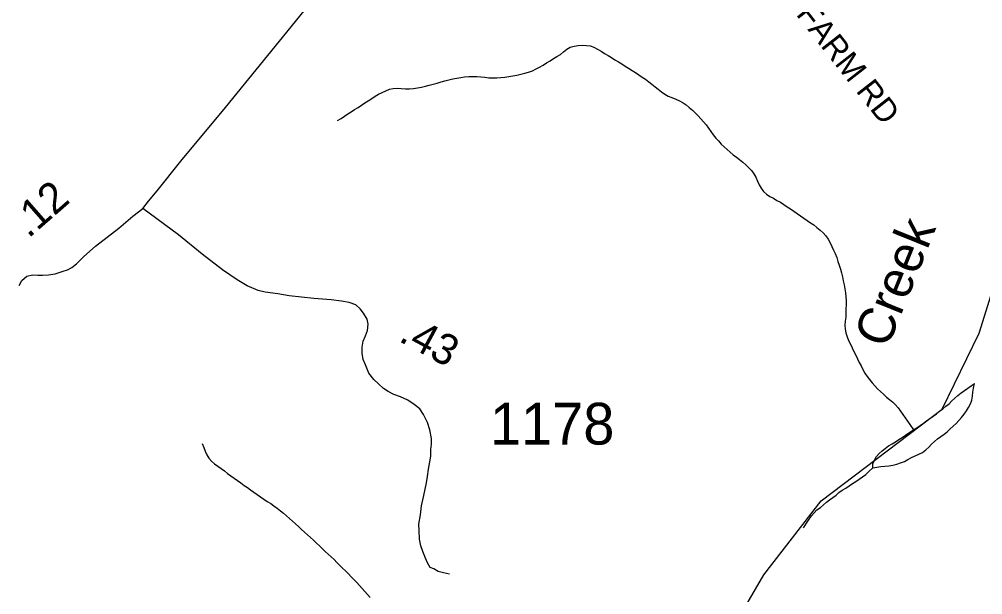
# Model space of a CAD drawing. Extents: x 1950930 to 2061844, y 904556 to 1017002.
# Drawn here: x 1963540 to 1967458, y 956101 to 958442 of the extents above; entities that cross this region are included whole.
import ezdxf

# ---------------------------------------------------------------- set-up
doc = ezdxf.new("R2010")
doc.units = 0
for name, color, linetype in [('Exist Hydrographic Creek Single Shore', 7, 'Continuous'), ('Exist Hydrographic Creek Single Shore Label', 7, 'Continuous'), ('Exist Hydrographic Misc Water Feature', 7, 'Continuous'), ('Exist Road Non-System Type 51 Label', 7, 'Continuous'), ('Exist Road Primary US Structure Standard Bridge CELL', 7, 'Continuous'), ('Exist Road Secondary Type 20 Attributed', 7, 'Continuous'), ('Exist Road Secondary Type 41 Attributed', 7, 'Continuous'), ('Exist Road Secondary Type 51 Number Label', 7, 'Continuous')]:
    doc.layers.add(name, color=color, linetype=linetype)

msp = doc.modelspace()

# ---------------------------------------------------------------- linework, layer by layer
at = {"layer": 'Exist Hydrographic Creek Single Shore'}
msp.add_lwpolyline([(1966460.4, 955495.5), (1966408.3, 955614.8), (1966400.3, 955808.5), (1966442.3, 955965.3), (1966567.4, 956182.6), (1966801.4, 956483), (1967293.3, 956856.8), (1967443.4, 957165.5), (1967492, 957320.9)], dxfattribs=at)
at = {"layer": 'Exist Hydrographic Misc Water Feature'}
for points in [[(1964834.9, 958030.2), (1964848.6, 958038.9), (1964862.4, 958048.5), (1964876.1, 958057.2), (1964889.9, 958066), (1964903.8, 958074.7), (1964917.7, 958083.4), (1964931.5, 958092.2), (1964945.4, 958101.8), (1964959.4, 958110.5), (1964973.3, 958120), (1964987.3, 958128.7), (1965001.6, 958137.5), (1965016, 958144.6), (1965030.3, 958151.7), (1965045.1, 958157.9), (1965060.9, 958160.9), (1965077.1, 958161.4), (1965093.7, 958160.2), (1965110.5, 958159), (1965127.1, 958158.7), (1965143.3, 958160), (1965159.7, 958163), (1965175.9, 958165.8), (1965191.7, 958169.6), (1965207.7, 958174.2), (1965223.5, 958178), (1965239.5, 958182.7), (1965255.5, 958187.2), (1965271.2, 958191.1), (1965287.2, 958195.6), (1965303, 958199.4), (1965319, 958202.3), (1965335.2, 958205.3), (1965351.4, 958207.4), (1965367.8, 958208.7), (1965384.2, 958209.2), (1965400.6, 958208.8), (1965417, 958207.7), (1965433.7, 958206.5), (1965450.1, 958204.5), (1965466.5, 958203.4), (1965482.5, 958203.9), (1965498.9, 958205.1), (1965515.3, 958207.3), (1965531.7, 958209.4), (1965547.9, 958211.6), (1965564.1, 958214.4), (1965580.3, 958218.2), (1965596.1, 958222.8), (1965611.6, 958227.5), (1965626.8, 958232.9), (1965641.6, 958240), (1965656.1, 958247.9), (1965670.5, 958255.8), (1965684.6, 958264.5), (1965698.6, 958273.3), (1965712.7, 958282), (1965726.7, 958290.7), (1965740.6, 958299.4), (1965753.9, 958309.8), (1965767.1, 958320.2), (1965780.8, 958328.1), (1965796.2, 958332.7), (1965812.4, 958335.7), (1965829.6, 958337.1), (1965846.2, 958335.8), (1965862.2, 958333.9), (1965877.2, 958328.6), (1965891.9, 958321), (1965906.3, 958312.4), (1965920.4, 958303.1), (1965934.6, 958295.4), (1965948.7, 958286.9), (1965962.7, 958277.7), (1965976.4, 958269.2), (1965990.4, 958260.7), (1966004.1, 958251.3), (1966018, 958242.8), (1966032.2, 958234.3), (1966046.1, 958225.8), (1966059.7, 958216.5), (1966073.4, 958207.3), (1966086.5, 958197.9), (1966099.7, 958187.9), (1966112.6, 958177.7), (1966125.5, 958167.6), (1966138.4, 958157.4), (1966151.7, 958147.3), (1966165.1, 958138.1), (1966179, 958129.5), (1966194.2, 958123.5), (1966209.6, 958117.4), (1966224.9, 958110.6), (1966239.3, 958102.9), (1966252.4, 958093.6), (1966264.9, 958083.4), (1966277.4, 958072.5), (1966288.9, 958060.9), (1966300.4, 958049.1)], [(1966300.4, 958049.1), (1966311.7, 958036.6), (1966322.8, 958024.9), (1966333.2, 958012.4), (1966343.1, 957999), (1966352.7, 957985.6), (1966362.5, 957972.4), (1966372.6, 957959), (1966383.2, 957947.3), (1966394.7, 957934.7), (1966406.4, 957923.9), (1966418.3, 957912.2), (1966430.6, 957901.2), (1966443.3, 957891.1), (1966456.5, 957880.9), (1966469.6, 957871.7), (1966482.1, 957860.7), (1966494.2, 957849.9), (1966506.3, 957838.1), (1966517.6, 957826.4), (1966527.8, 957813.9), (1966535.6, 957799.7), (1966541.8, 957784), (1966548.7, 957769.2), (1966557.1, 957755), (1966567, 957741.7), (1966579.1, 957730.7), (1966592.6, 957721.5), (1966606.8, 957713.8), (1966621.1, 957705.3), (1966635.9, 957697.6), (1966649.8, 957689.1), (1966663.3, 957679.8), (1966676.7, 957670.4), (1966690.2, 957661.1), (1966703.7, 957651.9), (1966717.3, 957642.5), (1966731, 957633.2), (1966744.8, 957624), (1966758.3, 957614.7), (1966771.4, 957605.3), (1966784.1, 957595.2), (1966797, 957584.3), (1966809.1, 957573.3), (1966820.2, 957560.8), (1966829.4, 957547.5), (1966837.4, 957533.4), (1966844.8, 957518.5), (1966851.8, 957503.5), (1966858.4, 957488.7), (1966864.3, 957473), (1966869.4, 957457.3), (1966874.6, 957442.4), (1966879.1, 957425.9), (1966883.4, 957410.2), (1966887.3, 957394.5), (1966891, 957378), (1966894, 957362.3), (1966897.1, 957345.9), (1966899.6, 957329.4), (1966901.6, 957313.8), (1966902.2, 957297.3), (1966902.2, 957281), (1966901.6, 957264.5), (1966901.2, 957248.2), (1966900.8, 957231), (1966899.2, 957214.6), (1966897.7, 957198.2), (1966898.3, 957181.8), (1966901.6, 957166.1), (1966906.7, 957150.4), (1966912.7, 957135.6), (1966919.9, 957120.6), (1966927.3, 957105.7), (1966934.4, 957090.9), (1966941.4, 957075.9), (1966948.6, 957060.9), (1966955.8, 957046), (1966963.3, 957031.9), (1966971.1, 957017), (1966979.3, 957002.9), (1966987.9, 956989.6), (1966997.8, 956976.2), (1967008.5, 956963.7), (1967019.5, 956951.2), (1967030.6, 956939.5), (1967042.5, 956927.7), (1967054.4, 956916.8), (1967066.3, 956905.1), (1967079, 956895), (1967092.1, 956884.9), (1967104, 956873.9), (1967114.5, 956861.4), (1967124.1, 956848.1), (1967133.7, 956834.8), (1967143, 956820.6), (1967152.2, 956807.3), (1967161.6, 956794), (1967176, 956771.6)], [(1967011.3, 956618.2), (1967027.7, 956620.4), (1967044.1, 956622.5), (1967060.5, 956623.8), (1967076.7, 956625.9), (1967092.9, 956628.9), (1967108.9, 956631.8), (1967124.3, 956637.3), (1967139.3, 956643.5), (1967154, 956651.3), (1967168.6, 956659.3), (1967183.4, 956666.4), (1967198.1, 956673.5), (1967213.1, 956680.5), (1967226.4, 956690.1), (1967238.3, 956701.4), (1967249.6, 956713.5), (1967261.3, 956724.6), (1967274, 956735.1), (1967287.3, 956744.6), (1967300.9, 956754.2), (1967313.4, 956764.6), (1967325.5, 956775.8), (1967337.6, 956787.1), (1967349.5, 956798.3), (1967360.7, 956810.3), (1967371.4, 956822.5), (1967381.9, 956835.4), (1967391.9, 956849.1), (1967400.7, 956862.8), (1967408.1, 956877.5), (1967413.2, 956892.2), (1967416.1, 956908.5), (1967418.4, 956924.9), (1967420.6, 956941.3), (1967424.1, 956960.8)], [(1967176, 956771.6), (1967189.9, 956780.3), (1967203, 956789.8), (1967216.6, 956799.5), (1967229.9, 956809), (1967243.2, 956818.5), (1967256.4, 956828.1), (1967269.7, 956837.7), (1967282.8, 956848.1), (1967295.7, 956857.7), (1967308.6, 956868.1), (1967321, 956878.5), (1967333, 956889.7), (1967344.9, 956901), (1967357.2, 956912.1), (1967370, 956922.6), (1967383.5, 956932.1), (1967396.8, 956941), (1967410.4, 956951.3), (1967424.1, 956960.8)], [(1967011.3, 956618.2), (1967011.3, 956633.8), (1967017.5, 956649.3), (1967025.9, 956663.8), (1967036.5, 956676), (1967048.6, 956687.2), (1967061.8, 956696.8), (1967075.5, 956706.4), (1967089.2, 956715.1), (1967103.2, 956723.8), (1967117.1, 956732.5), (1967130.9, 956741.3), (1967144.6, 956750.9), (1967157.9, 956759.6), (1967176, 956771.6)], [(1964284.3, 956716.4), (1964290.3, 956700.7), (1964295.8, 956685.1), (1964302.4, 956670.2), (1964311.2, 956656.9), (1964322.1, 956645.1), (1964334.6, 956634.1), (1964347.7, 956624.1), (1964361.2, 956614.7), (1964374.6, 956604.7), (1964387.7, 956594.5), (1964400.8, 956585.2), (1964414.3, 956575), (1964427.5, 956565.7), (1964441, 956556.5), (1964454.3, 956546.3), (1964467.7, 956537.1), (1964481, 956527.8), (1964494.5, 956518.4), (1964508, 956509.1), (1964521.6, 956499.8), (1964535.1, 956490.5), (1964548.9, 956481.2), (1964562.6, 956471.9), (1964575.7, 956462.7), (1964588.8, 956453.3), (1964602, 956443.2), (1964614.7, 956433), (1964627.2, 956422.2), (1964639.5, 956411.3), (1964652, 956400.3), (1964663.9, 956389.4), (1964676, 956378.5), (1964688.1, 956366.7), (1964700.2, 956355.8), (1964712.3, 956345), (1964724.2, 956334), (1964736.5, 956323), (1964748.6, 956311.3), (1964760.5, 956300.5), (1964772.6, 956289.5), (1964784.5, 956277.8), (1964796.3, 956266.8), (1964808.2, 956255.2), (1964820.1, 956244.3), (1964831.8, 956232.5), (1964843.3, 956220.7), (1964855.2, 956209.8), (1964866.7, 956198.2), (1964878.4, 956186.5), (1964889.9, 956174.7), (1964901.3, 956163), (1964912.6, 956151.3), (1964923.7, 956138.7), (1964934.8, 956127), (1964945.8, 956114.4), (1964956.5, 956102), (1964966.5, 956089.5)], [(1966729, 956373), (1966747, 956400.5), (1966761.6, 956422.4), (1966772.6, 956434.5), (1966783.7, 956446.6), (1966797.9, 956456.1), (1966810, 956466.5), (1966822.5, 956477.7), (1966835.2, 956487.3), (1966848.3, 956496.8), (1966861.8, 956506.5), (1966873.3, 956517.7), (1966887.1, 956526.4), (1966901, 956535.2), (1966914.9, 956544.7), (1966928.5, 956553.5), (1966942.2, 956562.2), (1966955.8, 956571.8), (1966969.3, 956580.6), (1966982.6, 956590.9), (1966994.7, 956602.2), (1967011.3, 956618.2)]]:
    msp.add_lwpolyline(points, dxfattribs=at)
at = {"layer": 'Exist Road Secondary Type 20 Attributed'}
msp.add_lwpolyline([(1965289.8, 956184.5), (1965265.9, 956190.8), (1965243.8, 956196.5), (1965225.8, 956206.4), (1965211.7, 956212.5), (1965199.7, 956230.6), (1965191.7, 956250.6), (1965181.8, 956276.6), (1965173.7, 956300.5), (1965167.7, 956326.9), (1965165.8, 956362.5), (1965165.7, 956388.5), (1965171.9, 956426.6), (1965175.9, 956462.6), (1965185.9, 956504.6), (1965195.8, 956556.6), (1965200, 956582.5), (1965204, 956612.4), (1965210.2, 956642.3), (1965213.9, 956664.4), (1965214, 956692.5), (1965215.9, 956714.4), (1965216, 956736.4), (1965210.1, 956772.6), (1965200.1, 956802.6), (1965184, 956834.5), (1965168.8, 956857.2), (1965146.2, 956875.5), (1965120.2, 956892.5), (1965090, 956906.5), (1965064, 956916.4), (1965040.3, 956928.7), (1965021.5, 956940.7), (1965000.7, 956958.8), (1964982.1, 956976.6), (1964962.2, 957002.6), (1964948.1, 957036.5), (1964938.1, 957058.5), (1964934.3, 957084.6), (1964934.2, 957108.6), (1964938.7, 957132.5), (1964948.1, 957154.5), (1964956.2, 957176.6), (1964959.3, 957201.3), (1964954.3, 957222.6), (1964940.2, 957246.5), (1964926.4, 957264.4), (1964908.3, 957280.6), (1964882.3, 957290.5), (1964850.8, 957295), (1964808.3, 957300.7), (1964738.4, 957306.5), (1964638.4, 957316.6), (1964592.3, 957324.8), (1964540.3, 957332.6), (1964512.4, 957339.4), (1964467.6, 957358.1), (1964426.3, 957382.8), (1964366.3, 957422.7), (1964284.4, 957486.8), (1964188.4, 957564.8), (1964042.6, 957672.9)], dxfattribs=at)
at = {"layer": 'Exist Road Secondary Type 41 Attributed'}
for points in [[(1964042.6, 957672.9), (1964065.6, 957702), (1964100.5, 957744.9), (1964196.6, 957864.7), (1964378.8, 958082.6), (1964598.8, 958352.6), (1964805, 958608.4), (1965035, 958886.3), (1965257.2, 959150.2), (1965557.4, 959494.1)], [(1963540.3, 957359.1), (1963550.7, 957379.1), (1963570.5, 957396.9), (1963594.2, 957402.2), (1963615.8, 957401.8), (1963635.4, 957401.4), (1963659, 957402.3), (1963686.3, 957406.9), (1963706.5, 957412.9), (1963718.4, 957416.9), (1963736.9, 957422.9), (1963754.1, 957432.1), (1963772.4, 957447), (1963802.4, 957477), (1963850.5, 957519), (1963944.5, 957592.9), (1964002.5, 957640.9), (1964042.6, 957672.9)]]:
    msp.add_lwpolyline(points, dxfattribs=at)

# ---------------------------------------------------------------- texts
at = {"layer": 'Exist Hydrographic Creek Single Shore Label'}
msp.add_text('Creek', height=150, rotation=68.0309, dxfattribs=at).set_placement((1967069.5, 957098))
msp.add_text('Creek', height=150, rotation=68.0309, dxfattribs=at).set_placement((1967069.5, 957098))
msp.add_text('Creek', height=150, rotation=68.0309, dxfattribs=at).set_placement((1967069.5, 957098))
at = {"layer": 'Exist Road Non-System Type 51 Label'}
msp.add_text('  HYCO CREEK FARM RD', height=95, rotation=307.9987, dxfattribs=at).set_placement((1966114, 959207.2))
at = {"layer": 'Exist Road Primary US Structure Standard Bridge CELL'}
for s, rotation, p in [('.12', 41.1483, (1963577.5, 957548.5)), ('.43', 331.5441, (1965078.9, 957135.1))]:
    msp.add_text(s, height=125, rotation=rotation, dxfattribs=at).set_placement(p)
at = {"layer": 'Exist Road Secondary Type 51 Number Label'}
msp.add_text('1178', height=170, dxfattribs=at).set_placement((1965454.5, 956712.1))

doc.saveas('drawing.dxf')
